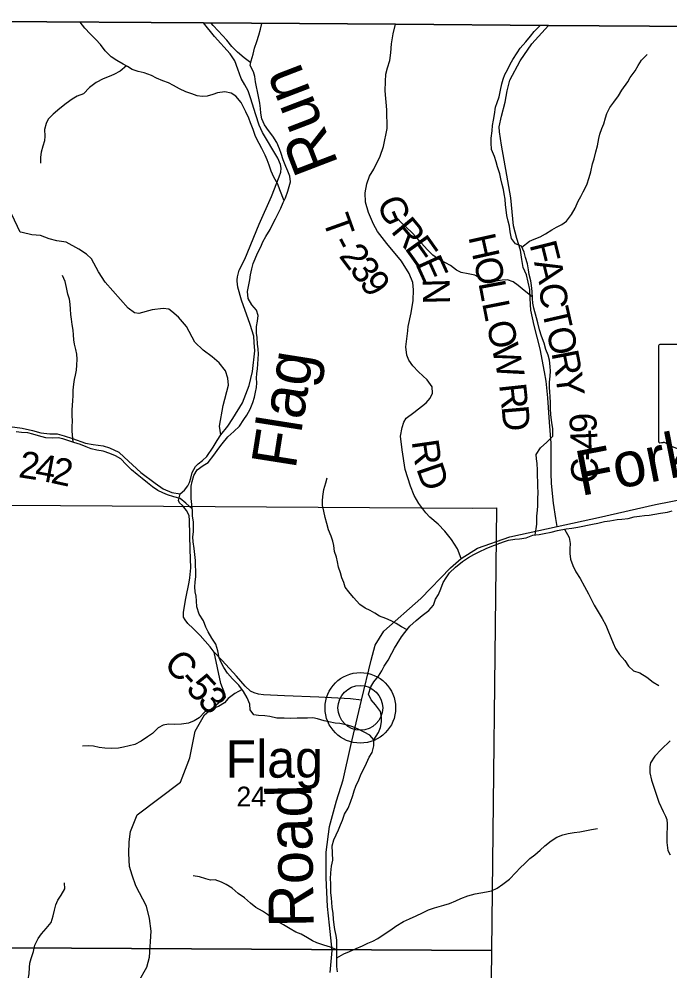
# Model space of a CAD drawing. Extents: x 2043100 to 2470832, y 443715 to 810583.
# Drawn here: x 2300993 to 2308244, y 613508 to 624120 of the extents above; entities that cross this region are included whole.
import ezdxf

# ---------------------------------------------------------------- set-up
doc = ezdxf.new("R2010")
doc.units = 0
for name, color, linetype in [('GM_X_Adjacent_County', 7, 'Continuous'), ('GM_X_County', 7, 'Continuous'), ('GM_X_County_Road', 7, 'Continuous'), ('GM_X_County_Road_Text', 7, 'Continuous'), ('GM_X_Minor_River', 7, 'Continuous'), ('GM_X_Minor_River_Text', 7, 'Continuous'), ('GM_X_Section', 7, 'Continuous'), ('GM_X_Section_Text', 7, 'Continuous'), ('GM_X_State_Route', 7, 'Continuous'), ('GM_X_State_Shield', 7, 'Continuous'), ('GM_X_Township', 7, 'Continuous'), ('GM_X_Township_Road', 7, 'Continuous'), ('GM_X_Township_Road_Text', 7, 'Continuous'), ('GM_X_Township_ROW', 7, 'Continuous'), ('GM_X_Unincorporated', 7, 'Continuous'), ('GM_X_Unincorporated_Location', 7, 'Continuous'), ('GM_X_Unincorporated_Text', 7, 'Continuous')]:
    doc.layers.add(name, color=color, linetype=linetype)

msp = doc.modelspace()

# ---------------------------------------------------------------- linework, layer by layer
at = {"layer": 'GM_X_Adjacent_County'}
msp.add_lwpolyline([(2310832, 624022), (2306890, 624048), (2305185, 624062), (2303048, 624077), (2300717, 624094), (2300736, 627208), (2300738, 627560), (2300751, 627857), (2300714, 629163), (2300774, 635425)], dxfattribs=at)
at = {"layer": 'GM_X_County'}
msp.add_lwpolyline([(2300774, 635425), (2300714, 629163), (2300751, 627857), (2300738, 627560), (2300736, 627208), (2300717, 624094), (2303048, 624077), (2305185, 624062), (2306890, 624048), (2310832, 624022)], dxfattribs=at)
at = {"layer": 'GM_X_County_Road'}
for points in [[(2303424, 621212), (2303425, 621247), (2303446, 621319), (2303509, 621442), (2303669, 621834), (2303806, 622140), (2303892, 622359), (2303909, 622412), (2303913, 622456), (2303907, 622498), (2303876, 622568), (2303705, 622853), (2303668, 622935), (2303631, 623050), (2303573, 623242), (2303546, 623318), (2303510, 623386), (2303469, 623456), (2303430, 623562), (2303395, 623653), (2303344, 623731), (2303170, 623926), (2303048, 624077)], [(2306989, 618462), (2306972, 618553), (2306948, 618724), (2306926, 618942), (2306921, 619058), (2306921, 619230), (2306921, 619393), (2306903, 619627), (2306884, 619896), (2306867, 620084), (2306846, 620186), (2306797, 620444), (2306732, 620704), (2306695, 620874), (2306688, 621006), (2306685, 621106), (2306647, 621268), (2306608, 621350), (2306593, 621438), (2306578, 621542), (2306537, 621672), (2306502, 621814), (2306470, 622127), (2306428, 622381), (2306367, 622713), (2306347, 622861), (2306341, 622919), (2306368, 623038), (2306408, 623192), (2306429, 623319), (2306462, 623437), (2306575, 623653), (2306704, 623842), (2306890, 624048)], [(2304807, 616527), (2304687, 616542), (2304333, 616561), (2303951, 616575), (2303717, 616587), (2303661, 616593), (2303613, 616608), (2303572, 616628), (2303512, 616682), (2303415, 616795), (2303257, 616968), (2303166, 617063), (2303121, 617123), (2303010, 617246), (2302931, 617324), (2302875, 617381), (2302842, 617423), (2302826, 617453), (2302824, 617507), (2302850, 617662), (2302888, 617841), (2302896, 617891), (2302905, 618003), (2302901, 618205), (2302892, 618528), (2302889, 618584), (2302860, 618642), (2302814, 618696), (2302782, 618726), (2302769, 618751), (2302775, 618784), (2302789, 618826), (2302836, 618866), (2302874, 618917), (2302893, 618953), (2302907, 619003), (2302922, 619064), (2302960, 619130), (2302989, 619160), (2303037, 619197), (2303086, 619243), (2303155, 619346), (2303201, 619421), (2303239, 619484), (2303317, 619582), (2303376, 619665), (2303481, 619842), (2303557, 620035), (2303595, 620192), (2303619, 620421), (2303614, 620513), (2303607, 620585), (2303566, 620713), (2303471, 620987), (2303430, 621129), (2303423, 621197), (2303424, 621207), (2303424, 621212)]]:
    msp.add_lwpolyline(points, dxfattribs=at)
at = {"layer": 'GM_X_Minor_River'}
for points in [[(2303946, 622093), (2303898, 622217), (2303874, 622279), (2303831, 622358), (2303803, 622422), (2303778, 622492), (2303756, 622550), (2303736, 622604), (2303697, 622676), (2303669, 622732), (2303628, 622810), (2303600, 622890), (2303573, 622962), (2303553, 623014), (2303518, 623084), (2303494, 623137), (2303466, 623191), (2303409, 623261), (2303357, 623295), (2303285, 623310), (2303205, 623298), (2303153, 623278), (2303090, 623261), (2303034, 623255), (2302978, 623262), (2302916, 623286), (2302851, 623310), (2302779, 623343), (2302713, 623377), (2302657, 623408), (2302595, 623432), (2302523, 623462), (2302467, 623491), (2302388, 623521), (2302320, 623534), (2302254, 623556), (2302202, 623592), (2302152, 623618), (2302082, 623657), (2302019, 623697), (2301953, 623766), (2301899, 623836), (2301848, 623890), (2301786, 623956), (2301727, 624019), (2301673, 624085)], [(2303575, 623631), (2303500, 623688), (2303426, 623752), (2303365, 623814), (2303309, 623883), (2303259, 623935), (2303212, 623987), (2303156, 624049), (2303134, 624075)], [(2303637, 620692), (2303651, 620751), (2303658, 620815), (2303638, 620875), (2303585, 620933), (2303547, 621006), (2303538, 621081), (2303548, 621137), (2303563, 621213), (2303573, 621267), (2303585, 621335), (2303600, 621393), (2303622, 621446), (2303649, 621510), (2303685, 621582), (2303710, 621637), (2303744, 621695), (2303789, 621775), (2303817, 621828), (2303850, 621894), (2303878, 621952), (2303910, 622010), (2303937, 622075), (2303963, 622125), (2303986, 622199), (2304017, 622304), (2304011, 622368), (2303987, 622422), (2303966, 622476), (2303936, 622549), (2303913, 622619), (2303893, 622673), (2303865, 622745), (2303820, 622813), (2303770, 622877), (2303727, 622941), (2303699, 623009), (2303686, 623069), (2303682, 623121), (2303674, 623183), (2303665, 623239), (2303649, 623311), (2303640, 623365), (2303628, 623419), (2303618, 623479), (2303603, 623531), (2303569, 623603), (2303580, 623655), (2303602, 623729), (2303615, 623795), (2303641, 623870), (2303664, 623938), (2303682, 624008), (2303697, 624071)], [(2306742, 618370), (2306754, 618435), (2306762, 618489), (2306763, 618579), (2306769, 618643), (2306772, 618693), (2306774, 618765), (2306775, 618848), (2306773, 618900), (2306772, 618962), (2306770, 619026), (2306769, 619092), (2306765, 619164), (2306759, 619216), (2306754, 619266), (2306802, 619339), (2306873, 619403), (2306939, 619468), (2306940, 619554), (2306930, 619618), (2306919, 619710), (2306913, 619780), (2306914, 619842), (2306910, 619912), (2306907, 619964), (2306901, 620014), (2306903, 620073), (2306908, 620139), (2306912, 620193), (2306911, 620247), (2306901, 620317), (2306886, 620371), (2306862, 620437), (2306844, 620505), (2306815, 620585), (2306791, 620655), (2306772, 620733), (2306758, 620789), (2306729, 620897), (2306717, 620951), (2306712, 621005), (2306708, 621083), (2306703, 621151), (2306693, 621203), (2306676, 621273), (2306670, 621325), (2306656, 621389), (2306635, 621461), (2306619, 621521), (2306590, 621587), (2306522, 621613), (2306480, 621673), (2306465, 621749), (2306457, 621809), (2306442, 621867), (2306428, 621929), (2306418, 621991), (2306413, 622047), (2306407, 622111), (2306396, 622171), (2306390, 622221), (2306376, 622277), (2306361, 622337), (2306349, 622395), (2306324, 622473), (2306308, 622529), (2306290, 622587), (2306257, 622665), (2306252, 622741), (2306254, 622791), (2306262, 622875), (2306269, 622933), (2306279, 622991), (2306288, 623056), (2306300, 623136), (2306319, 623188), (2306341, 623254), (2306356, 623326), (2306372, 623397), (2306385, 623451), (2306405, 623501), (2306433, 623555), (2306464, 623616), (2306494, 623670), (2306541, 623744), (2306575, 623795), (2306638, 623865), (2306690, 623929), (2306731, 623980), (2306804, 624050)], [(2306595, 621577), (2306680, 621644), (2306732, 621664), (2306797, 621693), (2306859, 621725), (2306927, 621768), (2306980, 621798), (2307038, 621828), (2307092, 621867), (2307147, 621941), (2307187, 622010), (2307222, 622088), (2307252, 622142), (2307279, 622193), (2307317, 622273), (2307346, 622355), (2307364, 622416), (2307383, 622506), (2307401, 622562), (2307420, 622638), (2307438, 622706), (2307451, 622787), (2307465, 622837), (2307486, 622899), (2307508, 622951), (2307527, 623018), (2307543, 623068), (2307573, 623134), (2307620, 623194), (2307670, 623263), (2307709, 623325), (2307774, 623418), (2307800, 623468), (2307856, 623542), (2307889, 623603), (2307929, 623661), (2307990, 623726)], [(2302191, 623597), (2302118, 623537), (2302047, 623503), (2301995, 623480), (2301931, 623454), (2301852, 623411), (2301776, 623355), (2301709, 623286), (2301639, 623260), (2301585, 623227), (2301516, 623179), (2301448, 623122), (2301372, 623058), (2301317, 623005), (2301295, 622955), (2301276, 622889), (2301280, 622813), (2301277, 622761), (2301257, 622704), (2301240, 622636), (2301232, 622580), (2301230, 622514)], [(2306711, 621024), (2306620, 621093), (2306553, 621148), (2306499, 621190), (2306433, 621212), (2306375, 621207), (2306309, 621199), (2306235, 621202), (2306181, 621204), (2306131, 621230), (2306069, 621265), (2305997, 621279), (2305919, 621294), (2305865, 621322), (2305800, 621374), (2305742, 621403), (2305664, 621443), (2305602, 621487), (2305545, 621546), (2305473, 621626), (2305427, 621678), (2305366, 621745), (2305312, 621791), (2305248, 621855), (2305183, 621925)], [(2301595, 619404), (2301585, 619525), (2301585, 619575), (2301588, 619640), (2301586, 619698), (2301585, 619762), (2301587, 619812), (2301593, 619866), (2301594, 619918), (2301596, 619982), (2301603, 620050), (2301611, 620100), (2301621, 620151), (2301632, 620205), (2301638, 620261), (2301639, 620329), (2301637, 620383), (2301627, 620435), (2301610, 620495), (2301604, 620545), (2301601, 620599), (2301595, 620651), (2301585, 620715), (2301576, 620773), (2301570, 620825), (2301565, 620885), (2301561, 620940), (2301553, 620998), (2301538, 621054), (2301522, 621126), (2301505, 621194), (2301475, 621260)], [(2304711, 615464), (2304728, 615516), (2304746, 615568), (2304777, 615639), (2304805, 615705), (2304834, 615761), (2304862, 615824), (2304895, 615890), (2304927, 615944), (2304945, 616018), (2304944, 616085), (2304900, 616136), (2304836, 616170), (2304769, 616204), (2304713, 616229), (2304651, 616247), (2304567, 616265), (2304515, 616272), (2304445, 616286), (2304391, 616297), (2304317, 616317), (2304265, 616329), (2304205, 616328), (2304151, 616326), (2304093, 616326), (2304015, 616323), (2303945, 616325), (2303863, 616328), (2303785, 616346), (2303731, 616351), (2303659, 616357), (2303607, 616365), (2303567, 616420), (2303563, 616483), (2303534, 616552), (2303492, 616624), (2303443, 616694), (2303371, 616766), (2303314, 616828), (2303274, 616891), (2303244, 616945), (2303221, 616997), (2303209, 617077), (2303184, 617151), (2303142, 617219), (2303101, 617289), (2303073, 617341), (2303046, 617411), (2302998, 617487), (2302975, 617567), (2302971, 617633), (2302965, 617685), (2302956, 617735), (2302952, 617789), (2302956, 617843), (2302961, 617907), (2302961, 617965), (2302958, 618033), (2302960, 618084), (2302953, 618152), (2302945, 618216), (2302932, 618292), (2302930, 618348), (2302936, 618402), (2302935, 618516), (2302926, 618578), (2302924, 618636), (2302916, 618708), (2302909, 618776), (2302911, 618841), (2302910, 618911), (2302920, 618963), (2302941, 619031), (2302977, 619096), (2303044, 619144), (2303098, 619178), (2303161, 619257), (2303219, 619335), (2303256, 619386), (2303320, 619464), (2303385, 619523), (2303447, 619583), (2303498, 619654), (2303532, 619704), (2303568, 619772), (2303597, 619845), (2303615, 619903), (2303628, 619959), (2303640, 620013), (2303641, 620065), (2303639, 620116), (2303643, 620168), (2303648, 620220), (2303652, 620274), (2303658, 620330), (2303661, 620384), (2303657, 620444), (2303650, 620496), (2303644, 620568), (2303638, 620618), (2303637, 620692)], [(2302922, 618658), (2302851, 618724), (2302787, 618774), (2302717, 618793), (2302647, 618817), (2302593, 618837), (2302539, 618864), (2302481, 618904), (2302424, 618948), (2302364, 618999), (2302310, 619043), (2302245, 619093), (2302185, 619153), (2302125, 619218), (2302066, 619252), (2302006, 619278), (2301930, 619303), (2301860, 619313), (2301796, 619328), (2301740, 619352), (2301678, 619376), (2301604, 619401), (2301538, 619423), (2301482, 619441), (2301430, 619450), (2301360, 619448), (2301290, 619451), (2301210, 619473), (2301146, 619492), (2301090, 619506), (2301020, 619510), (2300962, 619519)], [(2305315, 617312), (2305253, 617345), (2305193, 617383), (2305139, 617410), (2305079, 617436), (2305008, 617464), (2304956, 617497), (2304904, 617525), (2304850, 617553), (2304790, 617594), (2304719, 617672), (2304665, 617734), (2304626, 617786), (2304610, 617840), (2304590, 617892), (2304573, 617948), (2304551, 618010), (2304539, 618070), (2304528, 618122), (2304506, 618184), (2304499, 618250), (2304489, 618300), (2304471, 618354), (2304442, 618424), (2304422, 618496), (2304405, 618564), (2304387, 618632), (2304374, 618696), (2304374, 618748), (2304378, 618798), (2304389, 618874), (2304409, 618948), (2304426, 619005)], [(2304944, 616085), (2304997, 616165), (2305021, 616221), (2305031, 616286), (2305032, 616336), (2305018, 616400), (2304965, 616473), (2304917, 616531), (2304887, 616595), (2304912, 616677), (2304946, 616732), (2304997, 616796), (2305035, 616855), (2305062, 616905), (2305104, 616971), (2305145, 617050), (2305175, 617106), (2305204, 617156), (2305252, 617231), (2305291, 617283), (2305345, 617350), (2305416, 617414), (2305484, 617469), (2305557, 617525), (2305609, 617586), (2305633, 617654), (2305666, 617704), (2305692, 617767), (2305719, 617839), (2305751, 617891), (2305790, 617945), (2305856, 618010), (2305933, 618073), (2306001, 618117), (2306059, 618152), (2306118, 618180), (2306196, 618219), (2306260, 618243), (2306318, 618267), (2306389, 618292), (2306447, 618310), (2306515, 618321), (2306569, 618325), (2306641, 618336), (2306717, 618368), (2306788, 618373), (2306844, 618385), (2306920, 618400), (2306992, 618420), (2307088, 618435), (2307150, 618445), (2307218, 618454), (2307273, 618468), (2307325, 618478), (2307381, 618489), (2307441, 618501), (2307515, 618518), (2307575, 618526), (2307655, 618539), (2307707, 618543), (2307778, 618551), (2307846, 618570), (2307906, 618578), (2307960, 618585), (2308012, 618589), (2308076, 618599), (2308138, 618610), (2308218, 618622), (2308269, 618637)], [(2307070, 618432), (2307120, 618339), (2307131, 618275), (2307129, 618215), (2307130, 618163), (2307136, 618098), (2307161, 618028), (2307197, 617957), (2307244, 617883), (2307292, 617795), (2307337, 617713), (2307371, 617647), (2307401, 617587), (2307444, 617513), (2307488, 617439), (2307531, 617362), (2307551, 617306), (2307586, 617224), (2307610, 617162), (2307639, 617104), (2307683, 617036), (2307743, 616968), (2307784, 616904), (2307838, 616853), (2307908, 616831), (2307985, 616783), (2308057, 616728), (2308119, 616690)], [(2303477, 616645), (2303396, 616600), (2303324, 616547), (2303283, 616497), (2303215, 616458), (2303133, 616426), (2303062, 616395), (2302998, 616331), (2302944, 616296), (2302879, 616272), (2302803, 616259), (2302725, 616257), (2302659, 616258), (2302597, 616250), (2302543, 616218), (2302478, 616157), (2302422, 616119), (2302352, 616070), (2302281, 616034), (2302219, 616017), (2302157, 616003), (2302099, 615992), (2302021, 615988), (2301949, 615991), (2301885, 616001), (2301823, 616013), (2301767, 616018), (2301699, 616014)], [(2304541, 613499), (2304534, 613557), (2304534, 613614), (2304535, 613670), (2304534, 613850), (2304524, 613904), (2304511, 613972), (2304505, 614024), (2304496, 614086), (2304492, 614150), (2304482, 614218), (2304477, 614272), (2304473, 614324), (2304468, 614378), (2304468, 614429), (2304466, 614483), (2304463, 614535), (2304467, 614603), (2304474, 614677), (2304488, 614743), (2304483, 614904), (2304500, 614970), (2304524, 615024), (2304553, 615080), (2304575, 615138), (2304595, 615189), (2304620, 615257), (2304658, 615323), (2304685, 615390), (2304711, 615464)], [(2304535, 613656), (2304611, 613698), (2304675, 613725), (2304749, 613759), (2304820, 613790), (2304878, 613818), (2304934, 613842), (2304990, 613871), (2305049, 613911), (2305133, 613966), (2305192, 614006), (2305276, 614059), (2305342, 614089), (2305417, 614122), (2305489, 614157), (2305553, 614189), (2305621, 614213), (2305724, 614240), (2305790, 614261), (2305858, 614289), (2305916, 614315), (2305991, 614346), (2306075, 614369), (2306137, 614379), (2306201, 614389), (2306255, 614402), (2306318, 614432), (2306384, 614475), (2306458, 614533), (2306529, 614606), (2306577, 614658), (2306628, 614705), (2306682, 614763), (2306739, 614802), (2306797, 614856), (2306851, 614904), (2306922, 614959), (2306984, 615000), (2307052, 615026), (2307112, 615040), (2307179, 615053), (2307241, 615059), (2307313, 615074), (2307371, 615086), (2307439, 615095)], [(2304535, 613742), (2304461, 613773), (2304387, 613795), (2304312, 613820), (2304262, 613844), (2304206, 613876), (2304134, 613918), (2304076, 613941), (2304012, 613979), (2303939, 614022), (2303881, 614054), (2303819, 614094), (2303761, 614136), (2303705, 614173), (2303632, 614217), (2303570, 614265), (2303504, 614322), (2303433, 614372), (2303367, 614430), (2303301, 614471), (2303247, 614497), (2303179, 614523), (2303125, 614520), (2303073, 614534), (2303004, 614557), (2302934, 614569)], [(2300975, 613274), (2301051, 613307), (2301079, 613357), (2301096, 613415), (2301106, 613478), (2301109, 613546), (2301113, 613596), (2301126, 613646), (2301152, 613724), (2301169, 613796), (2301207, 613869), (2301244, 613921), (2301294, 613982), (2301351, 614048), (2301373, 614122), (2301386, 614187), (2301404, 614245), (2301424, 614299), (2301463, 614353), (2301501, 614422), (2301500, 614492)]]:
    msp.add_lwpolyline(points, dxfattribs=at)
at = {"layer": 'GM_X_Section'}
for points in [[(2306313, 618670), (2306256, 613737), (2300907, 613765), (2300882, 618700), (2306045, 618668)], [(2300907, 613765), (2306256, 613737), (2306198, 608430), (2300875, 608468)]]:
    msp.add_lwpolyline(points, close=True, dxfattribs=at)
at = {"layer": 'GM_X_State_Route'}
msp.add_lwpolyline([(2304460, 613490), (2304481, 613737), (2304451, 614018), (2304429, 614226), (2304416, 614545), (2304414, 614832), (2304452, 615120), (2304530, 615404), (2304602, 615639), (2304688, 616022), (2304807, 616527), (2304916, 616972), (2304961, 617139), (2305056, 617296), (2305469, 617662), (2305801, 618002), (2305918, 618105), (2305920, 618106), (2306101, 618222), (2306461, 618348), (2306989, 618462), (2307449, 618563), (2308082, 618708), (2308613, 618813)], dxfattribs=at)
at = {"layer": 'GM_X_State_Shield'}
for p, q in [((2308116, 620472), (2308116, 619415)), ((2308643, 620490), (2308134, 620490))]:
    msp.add_line(p, q, dxfattribs=at)
for centre, major_axis, start_param, end_param in [((2308136, 620474), (20.2, 0), 1.712693, 3.28349), ((2308137, 619413), (20.3, 0), 3.00124, 4.508301), ((2308140, 619521), (155, 0), 4.665946, 4.897461), ((2308171, 619354), (56, 0), 0.519207, 1.627899), ((2308878, 620304), (1333, 0), 4.195997, 4.488961)]:
    msp.add_ellipse(centre, major_axis=major_axis, ratio=0.8, start_param=start_param, end_param=end_param, dxfattribs=at)
at = {"layer": 'GM_X_Township'}
msp.add_lwpolyline([(2309929, 582079), (2307256, 582122), (2303069, 582188), (2302644, 582195), (2297884, 582270), (2291370, 582373), (2290742, 582400), (2290718, 585069), (2290786, 589239), (2290846, 592873), (2290885, 606181), (2290909, 610789), (2290899, 614059), (2290900, 618867), (2291836, 618850), (2297254, 618753), (2300671, 618691), (2300679, 619574), (2300717, 624094), (2303048, 624077), (2305185, 624062), (2306890, 624048), (2310832, 624022)], dxfattribs=at)
at = {"layer": 'GM_X_Township_Road'}
for points in [[(2305323, 620646), (2305328, 620691), (2305363, 620846), (2305384, 620982), (2305388, 621101), (2305380, 621183), (2305339, 621282), (2305253, 621420), (2305091, 621617), (2304988, 621750), (2304943, 621832), (2304886, 621962), (2304853, 622078), (2304850, 622182), (2304869, 622284), (2304896, 622367), (2304945, 622447), (2305016, 622592), (2305053, 622697), (2305093, 622898), (2305091, 623106), (2305073, 623320), (2305076, 623422), (2305079, 623505), (2305098, 623577), (2305123, 623659), (2305134, 623744), (2305143, 623842), (2305162, 623956), (2305185, 624062)], [(2305920, 618106), (2305877, 618213), (2305812, 618318), (2305737, 618412), (2305662, 618489), (2305571, 618565), (2305523, 618614), (2305448, 618720), (2305393, 618810), (2305354, 618913), (2305296, 619099), (2305260, 619319), (2305243, 619468), (2305260, 619566), (2305279, 619626), (2305307, 619671), (2305392, 619734), (2305529, 619841), (2305572, 619892), (2305598, 619950), (2305595, 620020), (2305538, 620098), (2305443, 620187), (2305381, 620253), (2305336, 620316), (2305312, 620374), (2305303, 620466), (2305323, 620644), (2305323, 620646)], [(2300679, 619574), (2300791, 619573), (2300891, 619576), (2301029, 619559), (2301143, 619534), (2301234, 619507), (2301336, 619494), (2301418, 619495), (2301496, 619475), (2301588, 619444), (2301733, 619393), (2301817, 619376), (2301929, 619363), (2301999, 619340), (2302106, 619293), (2302164, 619237), (2302350, 619064), (2302509, 618944), (2302598, 618882), (2302696, 618843), (2302789, 618826)], [(2303237, 616515), (2303245, 616523), (2303277, 616541), (2303293, 616561), (2303287, 616597), (2303241, 616711), (2303202, 616887), (2303166, 617063)], [(2302322, 613387), (2302417, 613551), (2302447, 613661), (2302463, 613950), (2302447, 614094), (2302412, 614230), (2302294, 614457), (2302252, 614575), (2302225, 614671), (2302216, 614818), (2302221, 614946), (2302234, 615062), (2302308, 615247), (2302790, 615613), (2302865, 615807), (2302866, 615807)]]:
    msp.add_lwpolyline(points, dxfattribs=at)
at = {"layer": 'GM_X_Township_ROW'}
for points in [[(2301026, 621740), (2301005, 621745), (2300911, 621939), (2300767, 622163), (2300747, 622325), (2300717, 624094), (2300736, 627208), (2300738, 627551)], [(2303239, 619484), (2303227, 619582), (2303267, 619813), (2303325, 620038), (2303317, 620116), (2303292, 620198), (2303221, 620287), (2303143, 620354), (2303044, 620428), (2302953, 620517), (2302858, 620692), (2302770, 620797), (2302695, 620861), (2302660, 620887), (2302598, 620892), (2302476, 620878), (2302327, 620839), (2302279, 620844), (2302208, 620897), (2301953, 621186), (2301877, 621303), (2301799, 621446), (2301746, 621499), (2301659, 621556), (2301517, 621633), (2301415, 621648), (2301329, 621670), (2301230, 621705), (2301136, 621715), (2301026, 621740)], [(2302866, 615807), (2302896, 615884), (2302955, 616183), (2303057, 616365), (2303236, 616515), (2303237, 616515)], [(2308246, 616073), (2308147, 615978), (2308076, 615901), (2308029, 615830), (2308021, 615788), (2308020, 615716), (2308037, 615636), (2308121, 615390), (2308168, 615284), (2308193, 615233), (2308209, 615195), (2308215, 615147), (2308209, 614998), (2308209, 614940), (2308220, 614852), (2308245, 614802)]]:
    msp.add_lwpolyline(points, dxfattribs=at)
at = {"layer": 'GM_X_Unincorporated'}
for radius in [393, 249]:
    msp.add_circle((2304795, 616441), radius, dxfattribs=at)
at = {"layer": 'GM_X_Unincorporated_Location'}
msp.add_line((2304795, 616441), (2304795, 616441), dxfattribs=at)

# ---------------------------------------------------------------- texts
at = {"layer": 'GM_X_County_Road_Text'}
for s, rotation, p in [('H', 282.5359, (2305997, 621692)), ('F', 284.1365, (2306678, 621606)), ('O', 281.8915, (2306055, 621435)), ('A', 283.5459, (2306728, 621410)), ('L', 280.5728, (2306109, 621179)), ('C', 274.6693, (2306788, 621166)), ('L', 281.1174, (2306150, 620955)), ('T', 282.817, (2306815, 620874)), ('O', 283.1213, (2306196, 620724)), ('O', 282.6481, (2306864, 620655)), ('W', 281.9328, (2306256, 620468)), ('R', 280.8132, (2306922, 620400)), ('Y', 276.909, (2306967, 620164)), ('R', 276.1471, (2306341, 620045)), ('D', 274.9787, (2306368, 619801)), ('9', 93.2777, (2307433, 619516)), ('4', 92.0127, (2307440, 619324)), ('-', 91.1397, (2307443, 619196)), ('C', 90.6245, (2307445, 618946)), ('C', 312.253, (2302592, 616923)), ('-', 312.2803, (2302757, 616741)), ('5', 312.4541, (2302841, 616649)), ('3', 313.2725, (2302969, 616509))]:
    msp.add_text(s, height=300, rotation=rotation, dxfattribs=at).set_placement(p)
at = {"layer": 'GM_X_Minor_River_Text'}
for s, height, rotation, p in [('Run', 500, 111.0042, (2304555, 622506)), ('Flag', 500.2, 81.0098, (2304072, 619092)), ('Fork', 500, 11.0152, (2307251, 618802)), ('Road', 500.2, 91.0067, (2304277, 613995))]:
    msp.add_text(s, height=height, rotation=rotation, dxfattribs=at).set_placement(p)
at = {"layer": 'GM_X_Section_Text'}
msp.add_text('24', height=220.8, rotation=0, dxfattribs=at).set_placement((2303415, 615342))
at = {"layer": 'GM_X_Township_Road_Text'}
for s, rotation, p in [('G', 293.4698, (2304973, 622073)), ('T', 289.6602, (2304371, 621883)), ('R', 309.7271, (2305126, 621752)), ('-', 297.5226, (2304464, 621630)), ('E', 305.3972, (2305280, 621567)), ('2', 306.7503, (2304549, 621477)), ('3', 308.2051, (2304665, 621322)), ('E', 294.4276, (2305403, 621397)), ('9', 304.5619, (2304776, 621181)), ('N', 271.4719, (2305488, 621224)), ('R', 278.2245, (2305366, 619412)), ('2', 351.0074, (2300977, 619014)), ('4', 349.28, (2301157, 618986)), ('2', 347.5909, (2301336, 618952)), ('D', 288.9684, (2305416, 619110))]:
    msp.add_text(s, height=300, rotation=rotation, dxfattribs=at).set_placement(p)
at = {"layer": 'GM_X_Unincorporated_Text'}
msp.add_text('Flag', height=416.7, rotation=0, dxfattribs=at).set_placement((2303294, 615663))

doc.saveas('drawing.dxf')
